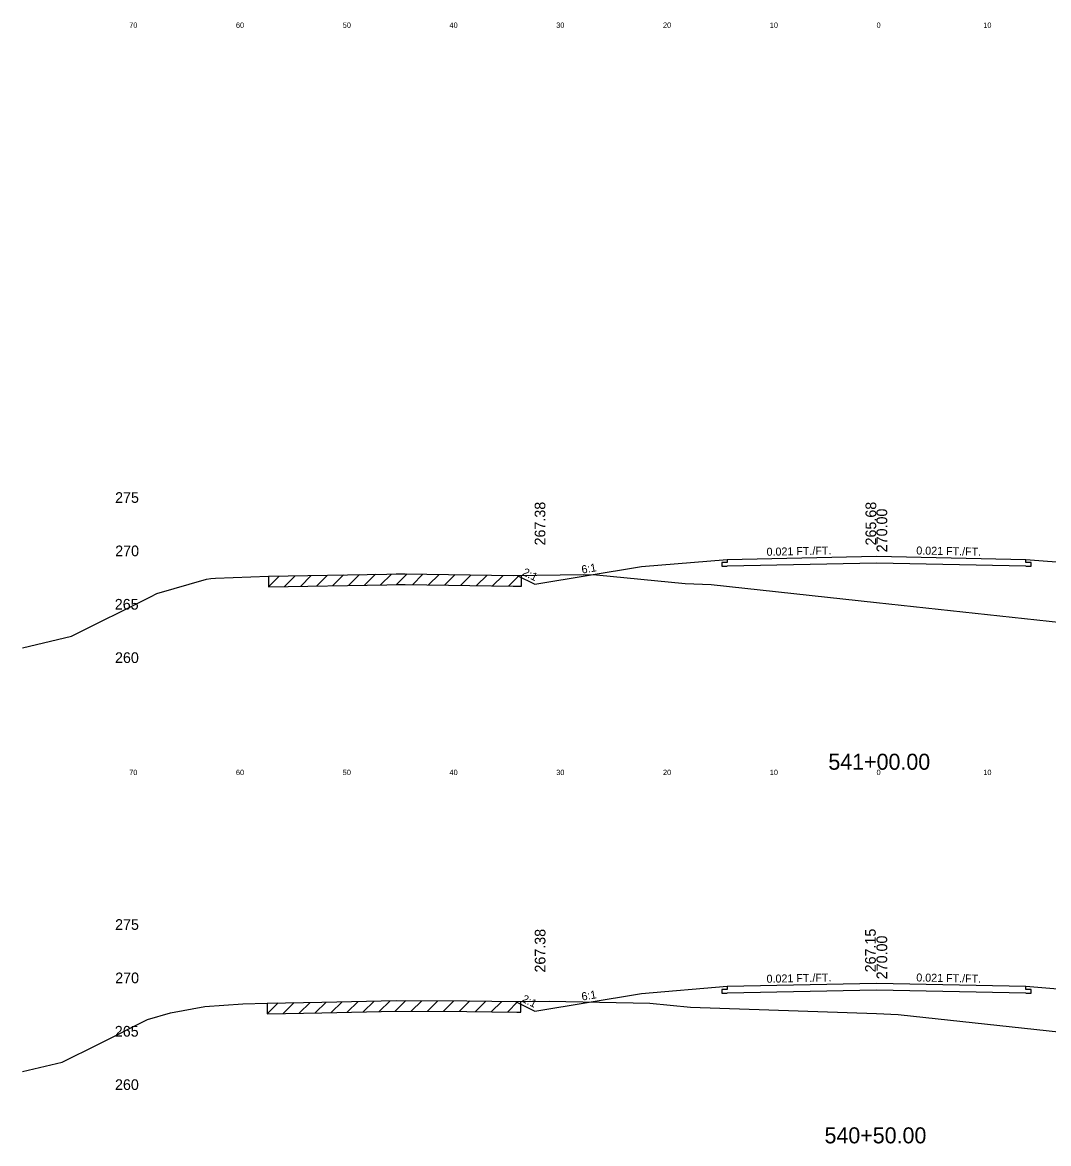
# Model space of a CAD drawing. Extents: x 1000 to 1162, y 999 to 8520.
# Drawn here: x 1000 to 1096.1, y 6185 to 6290 of the extents above; entities that cross this region are included whole.
import ezdxf

# ---------------------------------------------------------------- set-up
doc = ezdxf.new("R2010")
doc.units = 0
for name, color, linetype in [('Level 10', 7, 'Continuous'), ('Level 11', 7, 'Continuous'), ('Level 12', 7, 'Continuous'), ('Level 3', 7, 'Continuous'), ('Level 32', 7, 'Continuous'), ('Level 33', 7, 'Continuous'), ('Level 56', 7, 'Continuous'), ('Level 59', 7, 'Continuous'), ('Level 6', 7, 'Continuous'), ('Level 60', 7, 'Continuous'), ('Level 61', 7, 'Continuous'), ('Level 7', 7, 'Continuous')]:
    doc.layers.add(name, color=color, linetype=linetype)

msp = doc.modelspace()

# ---------------------------------------------------------------- linework, layer by layer
at = {"layer": 'Level 11'}
for p, q in [((1066, 6239.41), (1065.5, 6239.4)), ((1065.5, 6239.4), (1065.5, 6239.06)), ((1065.5, 6239.06), (1066, 6239.07)), ((1066, 6239.71), (1066, 6239.41)), ((1094, 6239.41), (1094, 6239.71)), ((1094.5, 6239.4), (1094, 6239.41)), ((1094, 6239.07), (1094.5, 6239.06)), ((1094.5, 6239.06), (1094.5, 6239.4)), ((1066, 6199.41), (1065.5, 6199.4)), ((1065.5, 6199.4), (1065.5, 6199.06)), ((1065.5, 6199.06), (1066, 6199.07)), ((1066, 6199.71), (1066, 6199.41)), ((1094, 6199.41), (1094, 6199.71)), ((1094.5, 6199.4), (1094, 6199.41)), ((1094, 6199.07), (1094.5, 6199.06)), ((1094.5, 6199.06), (1094.5, 6199.4))]:
    msp.add_line(p, q, dxfattribs=at)
at = {"layer": 'Level 12'}
for p, q in [((1080, 6239.36), (1066, 6239.07)), ((1094, 6239.07), (1080, 6239.36)), ((1080, 6199.36), (1066, 6199.07)), ((1094, 6199.07), (1080, 6199.36))]:
    msp.add_line(p, q, dxfattribs=at)
at = {"layer": 'Level 59'}
for p, q in [((1066, 6239.71), (1080, 6240)), ((1080, 6240), (1094, 6239.71)), ((1066, 6199.71), (1080, 6200)), ((1080, 6200), (1094, 6199.71))]:
    msp.add_line(p, q, dxfattribs=at)
at = {"layer": 'Level 6'}
for p, q in [((1058, 6239.04), (1066, 6239.71)), ((1094, 6239.71), (1102, 6239.04)), ((1058, 6199.04), (1066, 6199.71)), ((1094, 6199.71), (1102, 6199.04))]:
    msp.add_line(p, q, dxfattribs=at)
at = {"layer": 'Level 60'}
for p, q in [((1012.6, 6236.5), (1017.23, 6237.86)), ((1017.23, 6237.86), (1017.64, 6237.93)), ((1017.64, 6237.93), (1018.09, 6237.96)), ((1018.09, 6237.96), (1023.05, 6238.12)), ((1023.05, 6238.12), (1034.14, 6238.33)), ((1034.14, 6238.33), (1035.02, 6238.34)), ((1035.02, 6238.34), (1035.84, 6238.34)), ((1035.84, 6238.34), (1045.98, 6238.2)), ((1045.98, 6238.2), (1052.6, 6238.29)), ((1052.6, 6238.29), (1053.78, 6238.27)), ((1053.78, 6238.27), (1062.07, 6237.44)), ((1062.07, 6237.44), (1064.52, 6237.35)), ((1064.52, 6237.35), (1080, 6235.68)), ((1004.6, 6232.5), (1012, 6236.2)), ((1012, 6236.2), (1012.6, 6236.5)), ((1080, 6235.68), (1101.73, 6233.33)), ((1000, 6231.42), (1004.6, 6232.5)), ((1013.86, 6197.22), (1017.09, 6197.82)), ((1017.09, 6197.82), (1020.65, 6198.06)), ((1020.65, 6198.06), (1022.93, 6198.14)), ((1022.93, 6198.14), (1028.03, 6198.23)), ((1028.03, 6198.23), (1035.02, 6198.37)), ((1035.02, 6198.37), (1041.63, 6198.34)), ((1041.63, 6198.34), (1046.3, 6198.28)), ((1046.3, 6198.28), (1049.35, 6198.32)), ((1049.35, 6198.32), (1058.76, 6198.14)), ((1058.76, 6198.14), (1062.59, 6197.75)), ((1062.59, 6197.75), (1080, 6197.15)), ((1011.73, 6196.6), (1013.86, 6197.22)), ((1080, 6197.15), (1082.03, 6197.08)), ((1082.03, 6197.08), (1099.25, 6195.22)), ((1007.11, 6194.29), (1011.73, 6196.6)), ((1003.73, 6192.6), (1007.11, 6194.29)), ((1000, 6191.72), (1003.73, 6192.6))]:
    msp.add_line(p, q, dxfattribs=at)
at = {"layer": 'Level 61'}
for p, q in [((1024.06, 6238.14), (1023.04, 6237.12)), ((1023.04, 6238.12), (1023.04, 6237.12)), ((1025.56, 6238.17), (1024.54, 6237.15)), ((1027.06, 6238.2), (1026.04, 6237.18)), ((1028.56, 6238.22), (1027.54, 6237.2)), ((1030.06, 6238.25), (1029.04, 6237.23)), ((1031.56, 6238.28), (1030.54, 6237.26)), ((1033.06, 6238.31), (1032.04, 6237.29)), ((1034.56, 6238.33), (1033.54, 6237.32)), ((1036.03, 6238.34), (1035.04, 6237.34)), ((1037.52, 6238.32), (1036.54, 6237.33)), ((1039.02, 6238.3), (1038.04, 6237.31)), ((1040.52, 6238.28), (1039.54, 6237.29)), ((1042.02, 6238.26), (1041.04, 6237.27)), ((1043.52, 6238.23), (1042.54, 6237.25)), ((1045.02, 6238.21), (1044.04, 6237.23)), ((1046.54, 6238.21), (1045.54, 6237.21)), ((1046.74, 6237.21), (1046.74, 6238.21)), ((1023.04, 6237.12), (1023.05, 6237.12)), ((1023.05, 6237.12), (1034.14, 6237.33)), ((1034.14, 6237.33), (1035.02, 6237.34)), ((1035.02, 6237.34), (1035.84, 6237.34)), ((1035.84, 6237.34), (1045.98, 6237.2)), ((1045.98, 6237.2), (1046.74, 6237.21)), ((1023.94, 6198.16), (1022.92, 6197.14)), ((1022.92, 6198.14), (1022.92, 6197.14)), ((1025.44, 6198.18), (1024.42, 6197.16)), ((1026.94, 6198.21), (1025.92, 6197.19)), ((1028.44, 6198.24), (1027.42, 6197.22)), ((1029.94, 6198.27), (1028.92, 6197.25)), ((1031.44, 6198.3), (1030.42, 6197.28)), ((1032.94, 6198.33), (1031.92, 6197.31)), ((1034.44, 6198.36), (1033.42, 6197.34)), ((1035.92, 6198.37), (1034.92, 6197.37)), ((1037.42, 6198.36), (1036.42, 6197.37)), ((1038.92, 6198.35), (1037.92, 6197.36)), ((1040.42, 6198.35), (1039.42, 6197.35)), ((1041.91, 6198.34), (1040.92, 6197.34)), ((1043.41, 6198.32), (1042.42, 6197.33)), ((1044.91, 6198.3), (1043.92, 6197.31)), ((1046.41, 6198.28), (1045.42, 6197.29)), ((1046.67, 6197.28), (1046.67, 6198.28)), ((1022.92, 6197.14), (1022.93, 6197.14)), ((1022.93, 6197.14), (1028.03, 6197.23)), ((1028.03, 6197.23), (1035.02, 6197.37)), ((1035.02, 6197.37), (1041.63, 6197.34)), ((1041.63, 6197.34), (1046.3, 6197.28)), ((1046.3, 6197.28), (1046.67, 6197.28))]:
    msp.add_line(p, q, dxfattribs=at)
at = {"layer": 'Level 7'}
for p, q in [((1048, 6237.38), (1058, 6239.04)), ((1046.34, 6238.21), (1048, 6237.38)), ((1048, 6197.38), (1058, 6199.04)), ((1046.2, 6198.28), (1048, 6197.38))]:
    msp.add_line(p, q, dxfattribs=at)

# ---------------------------------------------------------------- texts
at = {"layer": 'Level 10'}
for s, p in [('265.68', (1079.97, 6241.01)), ('267.15', (1079.93, 6201.02))]:
    msp.add_text(s, height=1, rotation=90, dxfattribs=at).set_placement(p)
at = {"layer": 'Level 11'}
for s, p in [(' 275', (1008.31, 6245)), (' 270', (1008.32, 6240)), (' 265', (1008.28, 6235)), (' 260', (1008.3, 6230)), (' 275', (1008.31, 6205)), (' 270', (1008.32, 6200)), (' 265', (1008.28, 6195)), (' 260', (1008.3, 6190))]:
    msp.add_text(s, height=1, dxfattribs=at).set_placement(p)
at = {"layer": 'Level 3'}
for s, p in [('541+00.00', (1075.49, 6220)), ('540+50.00', (1075.13, 6185))]:
    msp.add_text(s, height=1.5, dxfattribs=at).set_placement(p)
at = {"layer": 'Level 32'}
for s, rotation, p in [('0.021 FT./FT.', 1.1916, (1069.71, 6240.04)), ('0.021 FT./FT.', 358.8084, (1083.72, 6240.17)), ('2:1', 333.435, (1046.77, 6238.27)), ('6:1', 9.4623, (1052.43, 6238.37)), ('0.021 FT./FT.', 1.1916, (1069.71, 6200.04)), ('0.021 FT./FT.', 358.8084, (1083.72, 6200.17)), ('2:1', 333.435, (1046.7, 6198.3)), ('6:1', 9.4623, (1052.43, 6198.37))]:
    msp.add_text(s, height=0.75, rotation=rotation, dxfattribs=at).set_placement(p)
at = {"layer": 'Level 33'}
for p in [(1048.98, 6241.01), (1048.99, 6201)]:
    msp.add_text('267.38', height=1, rotation=90, dxfattribs=at).set_placement(p)
at = {"layer": 'Level 56'}
for s, p in [('70', (1010, 6289.5)), ('60', (1020, 6289.5)), ('50', (1030, 6289.5)), ('40', (1040, 6289.5)), ('30', (1050, 6289.5)), ('20', (1060, 6289.5)), ('10', (1070, 6289.5)), ('0', (1080, 6289.5)), ('10', (1090, 6289.5)), ('70', (1010, 6219.5)), ('60', (1020, 6219.5)), ('50', (1030, 6219.5)), ('40', (1040, 6219.5)), ('30', (1050, 6219.5)), ('20', (1060, 6219.5)), ('10', (1070, 6219.5)), ('0', (1080, 6219.5)), ('10', (1090, 6219.5))]:
    msp.add_text(s, height=0.5, dxfattribs=at).set_placement(p)
at = {"layer": 'Level 59'}
for p in [(1081, 6240), (1081, 6200)]:
    msp.add_text(' 270.00', height=1, rotation=90, dxfattribs=at).set_placement(p)

doc.saveas('drawing.dxf')
